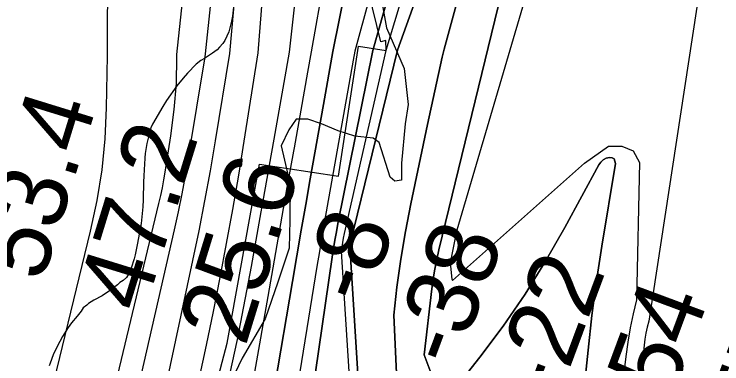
# Model space of a CAD drawing. Extents: x 3161665 to 3199565, y 885729 to 911164.
# Drawn here: x 3176450 to 3177114, y 903642 to 903970 of the extents above; entities that cross this region are included whole.
import ezdxf

# ---------------------------------------------------------------- set-up
doc = ezdxf.new("R2010")
doc.units = 0
for name, color, linetype in [('V-RIVR-EDGE', 7, 'Continuous'), ('V-RIVR-RANG', 7, 'Continuous'), ('V-RRAP-RVMT', 7, 'Continuous'), ('V-SITE-VEGE', 7, 'Continuous'), ('V-TOPO-DPTH', 7, 'Continuous'), ('V-TOPO-MAJR', 7, 'Continuous'), ('V-TOPO-MINR', 7, 'Continuous'), ('V-TOPO-WATR', 7, 'Continuous')]:
    doc.layers.add(name, color=color, linetype=linetype)

msp = doc.modelspace()

# ---------------------------------------------------------------- linework, layer by layer
at = {"layer": 'V-RIVR-EDGE'}
for points in [[(3176794.68, 903983.16), (3176799.39, 903956.92), (3176815.98, 903918.72), (3176819.72, 903884.86)], [(3176819.72, 903884.86), (3176816.81, 903866.74), (3176813.38, 903830.03), (3176813.34, 903813.82), (3176807.14, 903812.88), (3176802.86, 903816.71), (3176792.45, 903849.16), (3176786.73, 903853.46), (3176769.57, 903855.41), (3176753.85, 903860.22), (3176738.13, 903866.94), (3176725.26, 903871.26), (3176714.29, 903871.29), (3176707.59, 903861.29), (3176700.4, 903846.05), (3176709.84, 903805.97), (3176708.37, 903792.14), (3176708.34, 903776.4), (3176707.79, 903750.18), (3176697.22, 903718.25), (3176685.22, 903683.95), (3176663.67, 903646.81), (3176643.53, 903604.41)]]:
    msp.add_lwpolyline(points, dxfattribs=at)
at = {"layer": 'V-RRAP-RVMT'}
for points in [[(3176798.83, 903935.49), (3176798.62, 903945.12), (3176793.98, 903943.73), (3176774.47, 904023.15), (3176769.4, 904025.51), (3176771.05, 904034.84), (3176767.51, 904036.24), (3176767.34, 904036.19), (3176750.03, 904125.06), (3176743.55, 904124.22), (3176724.05, 904231.51), (3176725.38, 904231.68), (3176708.74, 904327), (3176716.22, 904328.93), (3176708.6, 904357.53), (3176699.99, 904356.35), (3176683.98, 904434.53), (3176687.77, 904435.72), (3176677.99, 904492.91), (3176687.89, 904564.94), (3176682.78, 904566.47), (3176685.57, 904584.11), (3176677.93, 904584.4), (3176673.57, 904634.55)], [(3176384.43, 903032.45), (3176405.54, 903169.13), (3176410.83, 903168.29), (3176428.56, 903274.68), (3176396.27, 903280.45), (3176420.05, 903417.82), (3176528.64, 903400.33), (3176547.71, 903521.01), (3176590.08, 903516.68), (3176606.84, 903621.95), (3176638.47, 903618.18), (3176649.69, 903660.88), (3176679.95, 903829.13), (3176754.28, 903817.74), (3176773.12, 903939.85), (3176798.83, 903935.49)]]:
    msp.add_lwpolyline(points, dxfattribs=at)
at = {"layer": 'V-SITE-VEGE'}
for p, q in [((3176655.83, 903979.16), (3176654.79, 903967.79)), ((3176654.79, 903967.79), (3176653.78, 903963.09)), ((3176653.78, 903963.09), (3176651.18, 903953.11)), ((3176651.18, 903953.11), (3176647.6, 903945.09)), ((3176645.63, 903942.36), (3176642.47, 903938.65)), ((3176647.6, 903945.09), (3176645.63, 903942.36)), ((3176640.1, 903936.31), (3176635.77, 903933)), ((3176642.47, 903938.65), (3176640.1, 903936.31)), ((3176628.3, 903928.14), (3176624.95, 903926.2)), ((3176635.77, 903933), (3176628.3, 903928.14)), ((3176620.62, 903922.89), (3176612.34, 903914.51)), ((3176624.95, 903926.2), (3176620.62, 903922.89)), ((3176612.34, 903914.51), (3176608.39, 903909.82)), ((3176608.39, 903909.82), (3176602.47, 903902.4)), ((3176602.47, 903902.4), (3176592.78, 903888.73)), ((3176592.78, 903888.73), (3176589.22, 903883.07)), ((3176589.22, 903883.07), (3176579.52, 903866.45)), ((3176577.94, 903863.13), (3176575.33, 903853.34)), ((3176579.52, 903866.45), (3176577.94, 903863.13)), ((3176574.13, 903848.25), (3176572.7, 903838.85)), ((3176575.33, 903853.34), (3176574.13, 903848.25)), ((3176572.29, 903834.93), (3176572.06, 903828.65)), ((3176572.7, 903838.85), (3176572.29, 903834.93)), ((3176572.06, 903828.65), (3176571.64, 903824.15)), ((3176571.64, 903824.15), (3176571.41, 903817.29)), ((3176571.41, 903817.29), (3176570.98, 903812.58)), ((3176570.98, 903812.58), (3176570.89, 903795.52)), ((3176570.89, 903795.52), (3176570.46, 903788.86)), ((3176570.46, 903788.86), (3176569, 903773.38)), ((3176569, 903773.38), (3176565.57, 903754.77)), ((3176565.57, 903754.77), (3176563.16, 903744)), ((3176563.16, 903744), (3176562.15, 903740.09)), ((3176562.15, 903740.09), (3176559.36, 903731.28)), ((3176559.36, 903731.28), (3176557.57, 903726.58)), ((3176555, 903722.48), (3176552.04, 903719.95)), ((3176557.57, 903726.58), (3176555, 903722.48)), ((3176546.73, 903715.66), (3176539.24, 903710.02)), ((3176548.89, 903717.81), (3176546.73, 903715.66)), ((3176552.04, 903719.95), (3176548.89, 903717.81)), ((3176539.24, 903710.02), (3176532.16, 903705.55)), ((3176524.29, 903701.47), (3176519.37, 903698.37)), ((3176532.16, 903705.55), (3176524.29, 903701.47)), ((3176514.45, 903694.08), (3176512.47, 903691.15)), ((3176517.8, 903696.8), (3176514.45, 903694.08)), ((3176519.37, 903698.37), (3176517.8, 903696.8)), ((3176512.47, 903691.15), (3176508.92, 903686.46)), ((3176508.92, 903686.46), (3176503.39, 903680.22)), ((3176500.23, 903675.73), (3176495.08, 903667.32)), ((3176503.39, 903680.22), (3176500.23, 903675.73)), ((3176495.08, 903667.32), (3176489.94, 903657.75)), ((3176489.94, 903657.75), (3176486.36, 903649.92)), ((3176486.36, 903649.92), (3176483.57, 903642.29)), ((3176483.57, 903642.29), (3176482.38, 903639.75))]:
    msp.add_line(p, q, dxfattribs=at)
at = {"layer": 'V-TOPO-DPTH'}
for points in [[(3177075.42, 906690.56), (3177186.19, 905723.82), (3177187.86, 905710.94), (3177189.5, 905698.06), (3177191.09, 905685.18), (3177192.63, 905672.29), (3177177.39, 905432.65), (3177176.13, 905429.27), (3177174.93, 905425.87), (3177173.87, 905422.42), (3177172.93, 905418.95), (3177172.18, 905415.43), (3177171.56, 905411.88), (3177171.48, 905411.32), (3177170.93, 905407.47), (3177170.43, 905403.61), (3177169.97, 905399.74), (3177169.56, 905395.87), (3177166.87, 905369.27), (3177165.42, 905352.09), (3177164.35, 905334.89), (3177135.25, 904970.05), (3176853.33, 903936.81)], [(3176853.33, 903936.81), (3177135.25, 904970.05), (3177164.35, 905334.89), (3177165.42, 905352.09), (3177166.87, 905369.27), (3177169.56, 905395.87), (3177169.97, 905399.74), (3177170.43, 905403.61), (3177170.93, 905407.47), (3177171.48, 905411.32), (3177171.56, 905411.88), (3177172.18, 905415.43), (3177172.93, 905418.95), (3177173.87, 905422.42), (3177174.93, 905425.87), (3177176.13, 905429.27), (3177177.39, 905432.65), (3177192.63, 905672.29), (3177191.09, 905685.18), (3177189.5, 905698.06), (3177187.86, 905710.94), (3177186.19, 905723.82), (3177075.42, 906690.56)], [(3176749, 903934.76), (3176967.29, 905015.73)], [(3176749, 903934.76), (3176967.29, 905015.73)], [(3176819.74, 904936.09), (3176707.95, 903933.96)], [(3177112.56, 904827.13), (3177034.4, 904509.05), (3177002.56, 904379.32), (3176970.77, 904249.59), (3176939.05, 904119.83), (3176907.37, 903990.07), (3176848.5, 903748.62), (3176846.46, 903739.54), (3176844.64, 903730.42), (3176843.16, 903721.24), (3176841.89, 903712.02), (3176834.54, 903650.07), (3176840.24, 903635.08)], [(3176840.24, 903635.08), (3176834.54, 903650.07), (3176841.89, 903712.02), (3176843.16, 903721.24), (3176844.64, 903730.42), (3176846.46, 903739.54), (3176848.5, 903748.62), (3176907.37, 903990.07), (3176939.05, 904119.83), (3176970.77, 904249.59), (3177002.56, 904379.32), (3177034.4, 904509.05), (3177112.56, 904827.13)], [(3177037.6, 904680.69), (3177020.14, 904612.18), (3177001.67, 904543.91), (3176903.62, 904196.79), (3176809.69, 903935.95)], [(3176809.69, 903935.95), (3176903.62, 904196.79), (3177001.67, 904543.91), (3177020.14, 904612.18), (3177037.6, 904680.69)], [(3176786.38, 903935.49), (3176905.58, 904356.6), (3176942.27, 904506.95), (3176978.49, 904657.41)], [(3176978.49, 904657.41), (3176942.27, 904506.95), (3176905.58, 904356.6), (3176786.38, 903935.49)], [(3176707.95, 903933.96), (3176702.97, 903905.47), (3176693.49, 903852.47), (3176691.29, 903840.21), (3176689.1, 903827.94), (3176686.91, 903815.67), (3176684.71, 903803.4), (3176682.21, 903789.35), (3176681.27, 903784.1), (3176680.33, 903778.86), (3176679.39, 903773.62), (3176678.45, 903768.38), (3176672.09, 903732.99), (3176667.85, 903710.07), (3176663.48, 903687.18), (3176658.89, 903664.34), (3176654.16, 903641.52), (3176423.39, 902581.54), (3176423.12, 902577.37), (3176703.87, 901887.15)], [(3176761.64, 901808.77), (3176493.93, 902558.68), (3176493.46, 902559.75), (3176493.55, 902561.66), (3176590.49, 903037.25), (3176613.25, 903158.66), (3176635.49, 903280.17), (3176656.96, 903401.81), (3176677.93, 903523.55), (3176710.95, 903718.98), (3176715.06, 903743.06), (3176719.21, 903767.14), (3176723.42, 903791.2), (3176727.68, 903815.26), (3176740.13, 903884.99), (3176749, 903934.76)], [(3176761.64, 901808.77), (3176493.93, 902558.68), (3176493.46, 902559.75), (3176493.55, 902561.66), (3176590.49, 903037.25), (3176613.25, 903158.66), (3176635.49, 903280.17), (3176656.96, 903401.81), (3176677.93, 903523.55), (3176710.95, 903718.98), (3176715.06, 903743.06), (3176719.21, 903767.14), (3176723.42, 903791.2), (3176727.68, 903815.26), (3176740.13, 903884.99), (3176749, 903934.76)], [(3176608.62, 902779.26), (3176748.22, 903741.8), (3176749.44, 903749.72), (3176750.74, 903757.63), (3176752.17, 903765.51), (3176753.69, 903773.38), (3176786.38, 903935.49)], [(3176786.38, 903935.49), (3176753.69, 903773.38), (3176752.17, 903765.51), (3176750.74, 903757.63), (3176749.44, 903749.72), (3176748.22, 903741.8), (3176608.62, 902779.26)], [(3176809.69, 903935.95), (3176765.14, 903754.32), (3176764.92, 903753.32), (3176764.83, 903752.82), (3176764.75, 903752.31), (3176836.92, 902600.22), (3176834.17, 902571.99), (3176831.8, 902543.72), (3176829.99, 902515.42), (3176828.55, 902487.09), (3176822.41, 902336.23), (3176821.22, 902273.88)], [(3176821.22, 902273.88), (3176822.41, 902336.23), (3176828.55, 902487.09), (3176829.99, 902515.42), (3176831.8, 902543.72), (3176834.17, 902571.99), (3176836.92, 902600.22), (3176764.75, 903752.31), (3176764.83, 903752.82), (3176764.92, 903753.32), (3176765.14, 903754.32), (3176809.69, 903935.95)], [(3176853.33, 903936.81), (3176851.64, 903929.35), (3176837.87, 903866.3), (3176822.07, 903791.85), (3176817.03, 903765.87), (3176812.58, 903739.79), (3176809.04, 903713.58), (3176806.1, 903687.28), (3176857.09, 902572.72), (3176855.04, 902555.67), (3176853.23, 902538.59), (3176851.76, 902521.48), (3176850.52, 902504.34), (3176844.13, 902401.03), (3176842.37, 902355.36), (3176842.02, 902309.71), (3176843.8, 902264.09)], [(3176843.8, 902264.09), (3176842.02, 902309.71), (3176842.37, 902355.36), (3176844.13, 902401.03), (3176850.52, 902504.34), (3176851.76, 902521.48), (3176853.23, 902538.59), (3176855.04, 902555.67), (3176857.09, 902572.72), (3176806.1, 903687.28), (3176809.04, 903713.58), (3176812.58, 903739.79), (3176817.03, 903765.87), (3176822.07, 903791.85), (3176837.87, 903866.3), (3176851.64, 903929.35), (3176853.33, 903936.81)], [(3176875.22, 903633.19), (3176886.88, 903647.95), (3176908.7, 903677.1), (3176929.46, 903706.94), (3176948.64, 903737.83), (3176966.76, 903769.41), (3176998.57, 903828.36), (3177000.5, 903830.95), (3177002.76, 903833.06), (3177005.53, 903834.46), (3177008.62, 903835.37), (3177011.07, 903834.93), (3177012.93, 903833.91), (3177014.3, 903829.57), (3177001.48, 903752), (3176996.54, 903719.55), (3176992.14, 903687.02), (3176988.56, 903654.4), (3176872.26, 902551.18)], [(3176872.26, 902551.18), (3176988.56, 903654.4), (3176992.14, 903687.02), (3176996.54, 903719.55), (3177001.48, 903752), (3177014.3, 903829.57), (3177012.93, 903833.91), (3177011.07, 903834.93), (3177008.62, 903835.37), (3177005.53, 903834.46), (3177002.76, 903833.06), (3177000.5, 903830.95), (3176998.57, 903828.36), (3176966.76, 903769.41), (3176948.64, 903737.83), (3176929.46, 903706.94), (3176908.7, 903677.1), (3176886.88, 903647.95), (3176875.22, 903633.19)]]:
    msp.add_lwpolyline(points, dxfattribs=at)
at = {"layer": 'V-TOPO-MAJR'}
for points in [[(3177029.11, 905502.91), (3177028.28, 905493.98), (3177026.79, 905485.13), (3177024.88, 905476.34), (3177007.36, 905408.07), (3177005.02, 905399.52), (3177002.52, 905391.02), (3176999.76, 905382.6), (3176756.74, 905165.74), (3176746.16, 905142.78), (3176660.53, 904263.81), (3176662.11, 904247), (3176629.03, 903932.41)], [(3177118.69, 904633.75), (3177091.53, 904540.83), (3177064.77, 904447.78), (3177038.3, 904354.65), (3176865.29, 903767.17), (3176865.06, 903766.21), (3176859.05, 903736.38), (3176860.49, 903721.17), (3176860.8, 903720.3), (3176861.28, 903719.78), (3176985.34, 903830.07), (3177007.71, 903845.93), (3177020.12, 903845.91), (3177031.04, 903841.42), (3177036.98, 903830.48), (3177033.9, 903701.79), (3177030.89, 903688.54), (3177028.21, 903675.24), (3177026, 903661.84), (3177024.11, 903648.39), (3177012.7, 903555.02)], [(3176629.03, 903932.41), (3176628.66, 903929.71), (3176613.13, 903835.12), (3176610.17, 903818.11), (3176607.01, 903801.14), (3176603.53, 903784.23), (3176599.84, 903767.36), (3176496.99, 903317.25), (3176470.05, 903199.5), (3176443.06, 903081.76), (3176415.99, 902964.03), (3176388.88, 902846.32), (3176335.5, 902614.93), (3176335.15, 902612.92), (3176334.92, 902608.86), (3176335.05, 902606.82), (3176335.77, 902602.79), (3176337, 902598.88), (3176663.2, 901850.83)]]:
    msp.add_lwpolyline(points, dxfattribs=at)
at = {"layer": 'V-TOPO-MINR'}
for points in [[(3177075.42, 906690.56), (3177186.19, 905723.82), (3177187.86, 905710.94), (3177189.5, 905698.06), (3177191.09, 905685.18), (3177192.63, 905672.29), (3177177.39, 905432.65), (3177176.13, 905429.27), (3177174.93, 905425.87), (3177173.87, 905422.42), (3177172.93, 905418.95), (3177172.18, 905415.43), (3177171.56, 905411.88), (3177171.48, 905411.32), (3177170.93, 905407.47), (3177170.43, 905403.61), (3177169.97, 905399.74), (3177169.56, 905395.87), (3177166.87, 905369.27), (3177165.42, 905352.09), (3177164.35, 905334.89), (3177135.25, 904970.05), (3176853.33, 903936.81)], [(3176986.89, 905413.42), (3176989.12, 905409.99), (3176990.65, 905406.36), (3176991.14, 905402.46), (3176990.94, 905398.36), (3176990.06, 905393.83), (3176989.63, 905391.85), (3176989.14, 905389.89), (3176988.55, 905387.96), (3176987.89, 905386.04), (3176733.49, 905158.71), (3176602.06, 903931.88)], [(3176758.83, 905126.85), (3176651.81, 903932.85)], [(3176683.07, 905120.16), (3176536.83, 903973.19), (3176537.03, 903930.6)], [(3176771.5, 905110.92), (3176678.52, 903933.38)], [(3176923.85, 905035.8), (3176728.49, 903934.36)], [(3176819.74, 904936.09), (3176707.95, 903933.96)], [(3177224.56, 904852.35), (3177045.58, 903681.58), (3177044.12, 903676.04), (3177042.87, 903670.46), (3177041.93, 903664.82), (3177041.18, 903659.15), (3177037.79, 903626.6), (3176939.5, 902579.46), (3176936.14, 902552.58), (3176933.53, 902525.64), (3176932.04, 902498.62), (3176931.3, 902471.54), (3176930.5, 902342.64), (3176931.18, 902302.36)], [(3177112.56, 904827.13), (3177034.4, 904509.05), (3177002.56, 904379.32), (3176970.77, 904249.59), (3176939.05, 904119.83), (3176907.37, 903990.07), (3176848.5, 903748.62), (3176846.46, 903739.54), (3176844.64, 903730.42), (3176843.16, 903721.24), (3176841.89, 903712.02), (3176834.54, 903650.07), (3176840.24, 903635.08)], [(3177037.6, 904680.69), (3177020.14, 904612.18), (3177001.67, 904543.91), (3176903.62, 904196.79), (3176809.69, 903935.95)], [(3176959.01, 904667.57), (3176908.68, 904457.97), (3176880.78, 904341.68), (3176769.67, 903935.17)], [(3176978.49, 904657.41), (3176942.27, 904506.95), (3176905.58, 904356.6), (3176786.38, 903935.49)], [(3176994.7, 904623.84), (3176966.95, 904509.53), (3176937.61, 904395.62), (3176798.6, 903935.73)], [(3176678.52, 903933.38), (3176665.42, 903850.65), (3176660.17, 903818.59), (3176654.68, 903786.58), (3176648.84, 903754.63), (3176642.77, 903722.72), (3176636.41, 903690.87), (3176629.91, 903659.05), (3176623.17, 903627.27), (3176616.29, 903595.53), (3176387.24, 902587.27), (3176387.24, 902586.18), (3176387.42, 902585.06), (3176389.51, 902578.31), (3176391.01, 902573.83), (3176392.65, 902569.41), (3176394.48, 902565.06), (3176690.32, 901875.04)], [(3176707.95, 903933.96), (3176702.97, 903905.47), (3176693.49, 903852.47), (3176691.29, 903840.21), (3176689.1, 903827.94), (3176686.91, 903815.67), (3176684.71, 903803.4), (3176682.21, 903789.35), (3176681.27, 903784.1), (3176680.33, 903778.86), (3176679.39, 903773.62), (3176678.45, 903768.38), (3176672.09, 903732.99), (3176667.85, 903710.07), (3176663.48, 903687.18), (3176658.89, 903664.34), (3176654.16, 903641.52), (3176423.39, 902581.54), (3176423.12, 902577.37), (3176703.87, 901887.15)], [(3176728.49, 903934.36), (3176725.11, 903915.39), (3176718.77, 903879.79), (3176712.42, 903844.2), (3176711.86, 903841.04), (3176705.8, 903807.02), (3176699.77, 903773), (3176693.78, 903738.97), (3176687.81, 903704.94), (3176675.38, 903633.9), (3176662.94, 903564.4), (3176650.14, 903494.96), (3176636.78, 903425.63), (3176623.07, 903356.37), (3176464.62, 902584.7), (3176463.87, 902581.86), (3176463.27, 902578.97), (3176462.72, 902575.6), (3176462.39, 902571.04), (3176462.56, 902566.55), (3176463.51, 902562.15), (3176464.97, 902557.82), (3176744.78, 901824.12)], [(3176786.38, 903935.49), (3176753.69, 903773.38), (3176752.17, 903765.51), (3176750.74, 903757.63), (3176749.44, 903749.72), (3176748.22, 903741.8), (3176608.62, 902779.26)], [(3176769.67, 903935.17), (3176768.1, 903926.44), (3176743.53, 903789.47), (3176741.04, 903775.38), (3176738.6, 903761.28), (3176736.23, 903747.17), (3176733.91, 903733.06), (3176655.85, 903250.2)], [(3176798.6, 903935.73), (3176759.59, 903763.81), (3176758.71, 903759.64), (3176757.89, 903755.46), (3176757.18, 903751.26), (3176756.54, 903747.05), (3176827.15, 902645.47), (3176824.13, 902613.57), (3176821.3, 902580.2), (3176818.91, 902546.81), (3176817.18, 902513.37), (3176815.89, 902479.9), (3176810.78, 902302.46)], [(3176809.69, 903935.95), (3176765.14, 903754.32), (3176764.92, 903753.32), (3176764.83, 903752.82), (3176764.75, 903752.31), (3176836.92, 902600.22), (3176834.17, 902571.99), (3176831.8, 902543.72), (3176829.99, 902515.42), (3176828.55, 902487.09), (3176822.41, 902336.23), (3176821.22, 902273.88)], [(3176843.8, 902264.09), (3176842.02, 902309.71), (3176842.37, 902355.36), (3176844.13, 902401.03), (3176850.52, 902504.34), (3176851.76, 902521.48), (3176853.23, 902538.59), (3176855.04, 902555.67), (3176857.09, 902572.72), (3176806.1, 903687.28), (3176809.04, 903713.58), (3176812.58, 903739.79), (3176817.03, 903765.87), (3176822.07, 903791.85), (3176837.87, 903866.3), (3176851.64, 903929.35), (3176853.33, 903936.81)], [(3176602.06, 903931.88), (3176602.13, 903929.3), (3176601.67, 903904.68), (3176599.63, 903880.13), (3176596.55, 903855.65), (3176591.13, 903821.51), (3176589.87, 903814.15), (3176588.5, 903806.81), (3176586.96, 903799.5), (3176585.3, 903792.21), (3176349.07, 902808.09), (3176341.34, 902775.84), (3176333.64, 902743.58), (3176325.97, 902711.32), (3176318.32, 902679.06), (3176303.3, 902615.56), (3176303.15, 902614.51), (3176303.41, 902612.41), (3176303.74, 902611.4), (3176649.64, 901838.72)], [(3176537.03, 903930.6), (3176536.12, 903881.88), (3176534.61, 903852.64), (3176531.82, 903823.56), (3176527.11, 903794.73), (3176521.13, 903766.07), (3176436.68, 903419.4)], [(3176651.81, 903932.85), (3176638.35, 903850.8), (3176633.53, 903822.67), (3176628.43, 903794.58), (3176622.92, 903766.57), (3176617.14, 903738.62), (3176585.09, 903589.09)], [(3176875.22, 903633.19), (3176886.88, 903647.95), (3176908.7, 903677.1), (3176929.46, 903706.94), (3176948.64, 903737.83), (3176966.76, 903769.41), (3176998.57, 903828.36), (3177000.5, 903830.95), (3177002.76, 903833.06), (3177005.53, 903834.46), (3177008.62, 903835.37), (3177011.07, 903834.93), (3177012.93, 903833.91), (3177014.3, 903829.57), (3177001.48, 903752), (3176996.54, 903719.55), (3176992.14, 903687.02), (3176988.56, 903654.4), (3176872.26, 902551.18)]]:
    msp.add_lwpolyline(points, dxfattribs=at)
at = {"layer": 'V-TOPO-WATR'}
for points in [[(3176967.29, 905015.73), (3176749, 903934.76)], [(3176749, 903934.76), (3176740.13, 903884.99), (3176727.68, 903815.26), (3176723.42, 903791.2), (3176719.21, 903767.14), (3176715.06, 903743.06), (3176710.95, 903718.98), (3176677.93, 903523.55), (3176656.96, 903401.81), (3176635.49, 903280.17), (3176613.25, 903158.66), (3176590.49, 903037.25), (3176493.55, 902561.66), (3176493.46, 902559.75), (3176493.93, 902558.68), (3176761.64, 901808.77)]]:
    msp.add_lwpolyline(points, dxfattribs=at)

# ---------------------------------------------------------------- texts
at = {"layer": 'V-RIVR-RANG'}
for s, rotation, p in [('53.4', 72.89833, (3176475.95, 903716.97)), ('47.2', 72.89833, (3176571.6, 903687.81)), ('25.6', 72.89833, (3176666.71, 903656.88)), ('-8', 69.60306, (3176779.9, 903694.63)), ('-38', 69.60306, (3176864.61, 903636.31)), ('-22', 69.60306, (3176960.18, 903607.17)), ('-54', 69.60306, (3177056.74, 903580.2)), ('-57', 69.60306, (3177152.07, 903550.03))]:
    msp.add_text(s, height=67, rotation=rotation, dxfattribs=at).set_placement(p)

doc.saveas('drawing.dxf')
